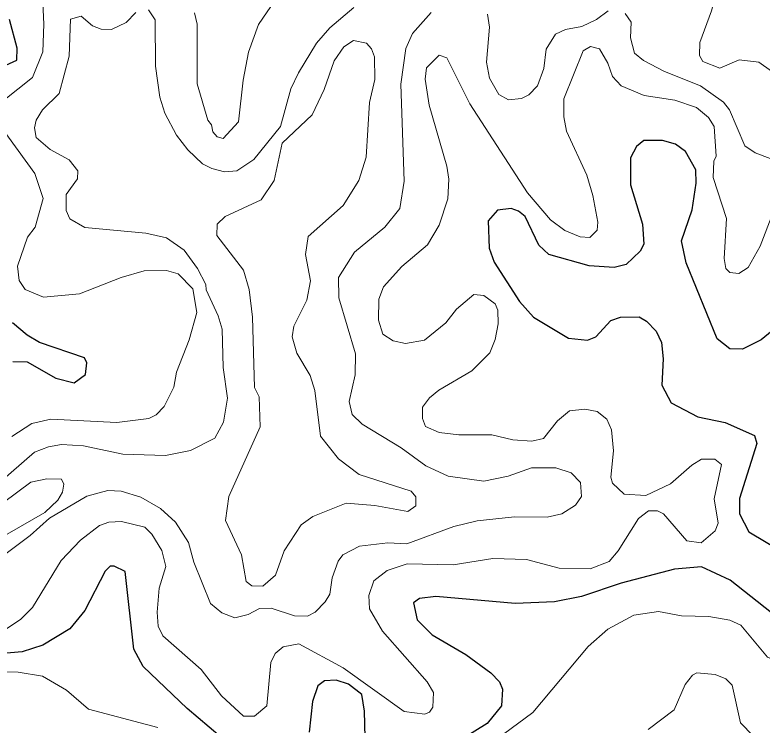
# Model space of a CAD drawing. Extents: x 763.2 to 816.8, y 7896.5 to 7952.7.
# Drawn here: x 799.036 to 801.261, y 7922.705 to 7924.818 of the extents above; entities that cross this region are included whole.
import ezdxf

# ---------------------------------------------------------------- set-up
doc = ezdxf.new("R2010")
doc.units = 0
doc.header["$LTSCALE"] = 0.064
doc.layers.add('1', color=7, linetype='Continuous', lineweight=25)
doc.layers.add('2', color=7, linetype='Continuous', lineweight=13)

msp = doc.modelspace()

# ---------------------------------------------------------------- linework, layer by layer
at = {"layer": '1'}
for points in [[(798.9316, 7924.634), (799.0411, 7924.6841), (799.0426, 7924.7195), (799.0197, 7924.805)], [(801.3079, 7923.8918), (801.2582, 7923.8517), (801.2025, 7923.8238), (801.165, 7923.8246), (801.1266, 7923.8543), (801.0349, 7924.0802), (801.0204, 7924.1457), (801.053, 7924.2386), (801.0644, 7924.3175), (801.064, 7924.3569), (801.0331, 7924.4119), (801.0029, 7924.4336), (800.9641, 7924.4451), (800.9084, 7924.4447), (800.8871, 7924.4267), (800.8693, 7924.393), (800.869, 7924.3127), (800.9049, 7924.1951), (800.9083, 7924.1358), (800.8978, 7924.1157), (800.8556, 7924.0753), (800.8204, 7924.067), (800.7455, 7924.0714), (800.6258, 7924.1057), (800.5957, 7924.1326), (800.5548, 7924.218), (800.5351, 7924.2344), (800.5137, 7924.2423), (800.473, 7924.2375)], [(800.473, 7924.2375), (800.445, 7924.2058), (800.4479, 7924.1246), (800.4633, 7924.0828), (800.5381, 7923.9657), (800.5803, 7923.9185)], [(800.5803, 7923.9185), (800.6848, 7923.8558), (800.741, 7923.85), (800.7661, 7923.8606), (800.8105, 7923.9093), (800.8394, 7923.9192), (800.8949, 7923.9198), (800.917, 7923.9069), (800.9455, 7923.8767), (800.9609, 7923.8435), (800.9658, 7923.7949), (800.9627, 7923.7161), (800.9904, 7923.6634), (801.0697, 7923.6221), (801.1507, 7923.6049), (801.2382, 7923.5668), (801.2447, 7923.543), (801.1939, 7923.3787), (801.1931, 7923.3333), (801.2213, 7923.2794), (801.3859, 7923.1816)], [(799.0292, 7923.7872), (799.0726, 7923.7857), (799.1574, 7923.7371), (799.2125, 7923.7237), (799.2455, 7923.7478), (799.25, 7923.7828), (799.2428, 7923.7977), (799.1088, 7923.8435), (799.0719, 7923.8654), (799.029, 7923.902)], [(799.6797, 7922.6433), (799.5488, 7922.7545), (799.4174, 7922.8795), (799.3898, 7922.9305), (799.3643, 7923.1616), (799.331, 7923.1778), (799.3192, 7923.1775), (799.3045, 7923.163), (799.2439, 7923.0455), (799.1989, 7922.9907), (799.1186, 7922.943), (799.0578, 7922.9231), (798.9864, 7922.9166)], [(801.2891, 7923.0388), (801.1656, 7923.1355), (801.0801, 7923.176), (801.0003, 7923.1692), (800.8409, 7923.1268), (800.7234, 7923.0877), (800.643, 7923.0711), (800.5254, 7923.0662), (800.2895, 7923.0873), (800.2403, 7923.0816), (800.223, 7923.0685), (800.2334, 7923.0179), (800.2779, 7922.9736), (800.3782, 7922.9145), (800.4529, 7922.8605), (800.4786, 7922.833), (800.4874, 7922.8112), (800.4845, 7922.7619), (800.4425, 7922.709), (800.319, 7922.6326)], [(800.0783, 7922.6675), (800.0766, 7922.7464), (800.0686, 7922.7958), (800.0291, 7922.8261), (799.9927, 7922.838), (799.9578, 7922.8359), (799.9375, 7922.8214), (799.9222, 7922.7744), (799.9124, 7922.684)]]:
    msp.add_lwpolyline(points, dxfattribs=at)
at = {"layer": '2'}
for points in [[(801.2948, 7925.5021), (801.1838, 7925.401), (801.0304, 7925.3108), (800.9543, 7925.2449), (800.9073, 7925.1793), (800.8838, 7925.0866), (800.8368, 7924.9952), (800.8296, 7924.9627), (800.8385, 7924.9527), (800.8786, 7924.9497), (800.9528, 7924.9822), (801.0224, 7925.0004), (801.067, 7924.9955), (801.0999, 7924.9776), (801.1211, 7924.9325), (801.1269, 7924.8959), (801.1106, 7924.8302), (801.0757, 7924.7359), (801.0742, 7924.6978), (801.0844, 7924.6802), (801.1346, 7924.6604), (801.193, 7924.685), (801.2516, 7924.6782), (801.2888, 7924.6508)], [(799.1088, 7925.0709), (799.1218, 7924.7907), (799.1185, 7924.7081), (799.0884, 7924.6323), (799.0005, 7924.5629)], [(799.8866, 7924.945), (799.811, 7924.8629), (799.761, 7924.7897), (799.731, 7924.708), (799.715, 7924.6243), (799.7014, 7924.5005)], [(799.4335, 7924.8334), (799.4533, 7924.8038), (799.4539, 7924.6658), (799.467, 7924.5738), (799.4825, 7924.5258), (799.5167, 7924.4605), (799.5508, 7924.4169), (799.5942, 7924.3756), (799.6222, 7924.361), (799.6595, 7924.3516), (799.6964, 7924.3548), (799.7469, 7924.388), (799.8266, 7924.4864), (799.8577, 7924.598), (799.8799, 7924.6461), (799.9339, 7924.7342), (799.9733, 7924.7802), (800.0449, 7924.8405)], [(800.8026, 7924.8307), (800.7679, 7924.8046), (800.724, 7924.7841), (800.6752, 7924.7747), (800.6453, 7924.7615), (800.6176, 7924.7169), (800.6107, 7924.6587), (800.5925, 7924.6077), (800.5659, 7924.5809), (800.5448, 7924.5696), (800.5052, 7924.5653), (800.4766, 7924.5814), (800.4494, 7924.6305), (800.4401, 7924.6775), (800.4495, 7924.7816), (800.4427, 7924.821)], [(798.9233, 7923.3689), (799.0944, 7923.5171), (799.1357, 7923.533), (799.1745, 7923.5393), (799.2395, 7923.5362), (799.3567, 7923.5113), (799.4843, 7923.5066), (799.5586, 7923.5218), (799.6314, 7923.5583), (799.6572, 7923.6059), (799.669, 7923.6773), (799.6561, 7923.7685), (799.6525, 7923.8835), (799.641, 7923.923), (799.6055, 7924.0006), (799.6045, 7924.0162), (799.5799, 7924.0636), (799.5393, 7924.1178), (799.487, 7924.1554), (799.4253, 7924.169), (799.2442, 7924.1852), (799.1995, 7924.2118), (799.1883, 7924.2365), (799.188, 7924.2836), (799.2221, 7924.3309), (799.2231, 7924.3539), (799.1974, 7924.3874), (799.141, 7924.4174), (799.099, 7924.4538), (799.0942, 7924.4822), (799.0992, 7924.5048), (799.118, 7924.5363), (799.1675, 7924.585), (799.1976, 7924.6954), (799.201, 7924.8062), (799.233, 7924.8146), (799.2663, 7924.7861), (799.2922, 7924.7756), (799.3235, 7924.7753), (799.3675, 7924.7962), (799.396, 7924.8259)], [(800.2751, 7924.8257), (800.2194, 7924.7631), (800.2001, 7924.7184), (800.1854, 7924.6126), (800.195, 7924.3233), (800.1822, 7924.2424), (800.1375, 7924.187), (800.0467, 7924.1124), (799.9997, 7924.0372), (800, 7923.9759), (800.0504, 7923.8098), (800.0489, 7923.7472), (800.0311, 7923.6673), (800.0401, 7923.6286), (800.0702, 7923.6001), (800.1862, 7923.5299), (800.2594, 7923.4764), (800.3256, 7923.4456), (800.4319, 7923.431), (800.505, 7923.4456), (800.5745, 7923.4702), (800.6463, 7923.4703), (800.6927, 7923.4554), (800.7201, 7923.4268), (800.7233, 7923.3849), (800.7048, 7923.3594), (800.6642, 7923.333), (800.6212, 7923.3232), (800.5239, 7923.324), (800.4128, 7923.313), (800.3433, 7923.2956), (800.2025, 7923.2439), (800.1467, 7923.2468), (800.062, 7923.2369), (800.0124, 7923.2116), (799.9982, 7923.193), (799.9804, 7923.1425), (799.9733, 7923.0948), (799.9598, 7923.0712), (799.9299, 7923.0405), (799.9073, 7923.0286), (799.8687, 7923.03), (799.799, 7923.0527), (799.7642, 7923.0513), (799.7306, 7923.0335), (799.6907, 7923.0236), (799.6523, 7923.0385), (799.6186, 7923.0662), (799.5688, 7923.19), (799.5523, 7923.2485), (799.5141, 7923.3082), (799.469, 7923.3496), (799.4111, 7923.3832), (799.352, 7923.4012), (799.3125, 7923.4029), (799.2495, 7923.3861), (799.1383, 7923.3208), (799.0811, 7923.2688), (798.9729, 7923.1883)], [(799.7014, 7924.5005), (799.6562, 7924.4503), (799.6383, 7924.4552), (799.6249, 7924.4701), (799.6215, 7924.4917), (799.6106, 7924.5047), (799.5788, 7924.6133), (799.5785, 7924.7907), (799.5703, 7924.8244)], [(801.1457, 7924.5586), (801.0776, 7924.6076), (800.9703, 7924.6498), (800.9079, 7924.6825), (800.8809, 7924.7048), (800.869, 7924.7506), (800.8707, 7924.7971), (800.8526, 7924.8223)], [(800.7276, 7924.7111), (800.7497, 7924.7243), (800.7766, 7924.7175), (800.8016, 7924.6744), (800.8151, 7924.6351), (800.8412, 7924.6076), (800.9093, 7924.5783), (801.0013, 7924.5651), (801.0655, 7924.5428), (801.1017, 7924.5128), (801.1184, 7924.4859), (801.1237, 7924.3983), (801.1174, 7924.3829), (801.1155, 7924.3348), (801.1546, 7924.2122), (801.1483, 7924.0933), (801.1531, 7924.0633), (801.1646, 7924.0519), (801.1919, 7924.049), (801.2189, 7924.0671), (801.2552, 7924.1301), (801.2933, 7924.2286)], [(799.8345, 7922.9372), (799.8817, 7922.9462), (800.0134, 7922.8749), (800.1948, 7922.745), (800.2562, 7922.7376), (800.2706, 7922.743), (800.2803, 7922.7575), (800.2818, 7922.8014), (800.2632, 7922.8336), (800.1303, 7922.9844), (800.0918, 7923.0507), (800.09, 7923.0907), (800.1044, 7923.1343), (800.1442, 7923.1646), (800.204, 7923.1844), (800.3413, 7923.1812), (800.459, 7923.2006), (800.5589, 7923.1973), (800.6568, 7923.1713), (800.7492, 7923.1695), (800.8056, 7923.192), (800.8323, 7923.2235), (800.8927, 7923.3196), (800.9222, 7923.3421), (800.9494, 7923.342), (800.9668, 7923.3339), (801.0364, 7923.2529), (801.0791, 7923.247), (801.1211, 7923.2825), (801.1301, 7923.3057), (801.1186, 7923.3783), (801.1397, 7923.4799), (801.1206, 7923.4966), (801.0806, 7923.4962), (801.0514, 7923.4785), (800.9882, 7923.4224), (800.9144, 7923.3876), (800.8505, 7923.392), (800.8152, 7923.4244), (800.81, 7923.4427), (800.8179, 7923.5206), (800.8128, 7923.5838), (800.798, 7923.6148), (800.7694, 7923.6381), (800.7331, 7923.6445), (800.6874, 7923.6398), (800.6518, 7923.6098), (800.6095, 7923.5581), (800.5747, 7923.5493), (800.519, 7923.5535), (800.4556, 7923.5689), (800.3577, 7923.569), (800.2993, 7923.5755), (800.2588, 7923.5931), (800.2495, 7923.6167), (800.2498, 7923.6511), (800.27, 7923.6783), (800.298, 7923.7015), (800.396, 7923.7589), (800.4498, 7923.8131), (800.4659, 7923.8527), (800.4744, 7923.8986), (800.4741, 7923.9394), (800.4657, 7923.9589), (800.4324, 7923.9829), (800.4025, 7923.9862), (800.3504, 7923.9429), (800.3193, 7923.9022), (800.2558, 7923.8503), (800.1991, 7923.8403), (800.1623, 7923.8486), (800.1312, 7923.8683), (800.1184, 7923.9097), (800.1197, 7923.9723), (800.1333, 7924.0087), (800.188, 7924.0697), (800.264, 7924.1344), (800.2988, 7924.1925), (800.3247, 7924.2706), (800.3281, 7924.3292), (800.3217, 7924.3687), (800.2691, 7924.5501), (800.2576, 7924.6276), (800.2611, 7924.6606), (800.2991, 7924.699), (800.3216, 7924.691), (800.3906, 7924.5535), (800.5625, 7924.2892), (800.6311, 7924.208), (800.6734, 7924.1771), (800.7187, 7924.1576), (800.7478, 7924.1558), (800.7695, 7924.1781), (800.7718, 7924.2017), (800.7569, 7924.2813)], [(800.7569, 7924.2813), (800.7385, 7924.3411), (800.678, 7924.4726), (800.6701, 7924.5146), (800.6701, 7924.5685), (800.7276, 7924.7111)], [(801.33, 7924.3875), (801.2847, 7924.3907), (801.24, 7924.4081), (801.2094, 7924.4286), (801.1636, 7924.5355), (801.1457, 7924.5586)], [(798.9873, 7924.4945), (799.0955, 7924.3463), (799.12, 7924.2717), (799.0961, 7924.1868), (799.0731, 7924.1569), (799.0432, 7924.0702), (799.0479, 7924.0282), (799.0662, 7924.0016), (799.1212, 7923.9785), (799.2285, 7923.9885), (799.352, 7924.0373), (799.4211, 7924.057), (799.4875, 7924.0572), (799.5221, 7924.0481), (799.5659, 7924.0031), (799.5771, 7923.9329), (799.5546, 7923.8514), (799.5174, 7923.7548), (799.5092, 7923.7106), (799.4801, 7923.6529), (799.4567, 7923.6277), (799.4341, 7923.6169), (799.3395, 7923.6052), (799.1423, 7923.6149), (799.0863, 7923.602), (799.0261, 7923.5636)], [(801.57, 7923.2531), (801.5062, 7923.3152), (801.4874, 7923.3171), (801.4692, 7923.3042), (801.4687, 7923.2393), (801.5145, 7923.1013), (801.5229, 7923.009), (801.5095, 7922.9554), (801.4748, 7922.9052), (801.4081, 7922.8722), (801.3596, 7922.8723), (801.2773, 7922.9064), (801.1973, 7923.0017), (801.165, 7923.017), (801.102, 7923.0282), (801.0206, 7923.0297), (800.9521, 7923.043), (800.8785, 7923.0319), (800.8016, 7922.9904), (800.7428, 7922.9384), (800.5779, 7922.7424), (800.362, 7922.5826)], [(798.9937, 7922.9806), (799.0525, 7923.019), (799.0877, 7923.0542), (799.1736, 7923.1947), (799.2308, 7923.2555), (799.2876, 7923.2984), (799.315, 7923.3091), (799.3535, 7923.3108), (799.4222, 7923.2934), (799.4439, 7923.2726), (799.4732, 7923.2247), (799.4847, 7923.1771), (799.4655, 7923.112), (799.4589, 7923.0407), (799.4622, 7922.9989), (799.4764, 7922.9701), (799.5907, 7922.87), (799.6505, 7922.7918), (799.7162, 7922.7315)], [(799.7162, 7922.7315), (799.7495, 7922.7311), (799.7855, 7922.7623), (799.7981, 7922.8913), (799.8105, 7922.9179), (799.8345, 7922.9372)], [(799.4611, 7922.6975), (799.2548, 7922.7518), (799.1889, 7922.8087), (799.1175, 7922.8498), (799.0456, 7922.8624), (798.9781, 7922.864), (798.9068, 7922.8503), (798.8149, 7922.8088), (798.5664, 7922.6323)], [(800.9215, 7922.6914), (800.9989, 7922.7497), (801.032, 7922.8251), (801.0537, 7922.8531), (801.0667, 7922.8606), (801.1214, 7922.8548), (801.1525, 7922.8426), (801.1719, 7922.8236), (801.1968, 7922.7117), (801.2338, 7922.6727)]]:
    msp.add_lwpolyline(points, dxfattribs=at)
for points in [[(800.2056, 7923.3408), (800.2292, 7923.3574), (800.2294, 7923.3842), (800.2155, 7923.4004), (800.0609, 7923.4508), (799.9996, 7923.4967), (799.946, 7923.5645), (799.9284, 7923.7003), (799.9153, 7923.7454), (799.8755, 7923.8114), (799.8616, 7923.8599), (799.8659, 7923.8916), (799.9046, 7923.9697), (799.9155, 7924.0268), (799.9009, 7924.105), (799.9094, 7924.1589), (800.013, 7924.2516), (800.0598, 7924.326), (800.0814, 7924.395), (800.0916, 7924.5574), (800.1079, 7924.6257), (800.1064, 7924.6932), (800.098, 7924.7177), (800.0823, 7924.7339), (800.0437, 7924.7423), (800.0153, 7924.7237), (799.9865, 7924.6815), (799.957, 7924.596), (799.921, 7924.5211), (799.8321, 7924.4363), (799.8078, 7924.3258), (799.7695, 7924.2681), (799.6623, 7924.2188), (799.638, 7924.1959), (799.6367, 7924.1618), (799.7164, 7924.0585), (799.7331, 7924.0012), (799.7431, 7923.9183), (799.7497, 7923.7095), (799.7628, 7923.6814), (799.7661, 7923.5919), (799.6731, 7923.3847), (799.6626, 7923.3137), (799.7107, 7923.211), (799.7241, 7923.1325), (799.7415, 7923.1189), (799.7737, 7923.1186), (799.8122, 7923.1507), (799.8374, 7923.2236), (799.8878, 7923.301), (799.9234, 7923.3253), (800.0219, 7923.365), (800.1072, 7923.3587)], [(798.9215, 7923.237), (799.0128, 7923.2729), (799.1251, 7923.3373), (799.1637, 7923.3741), (799.1774, 7923.3977), (799.181, 7923.4215), (799.1742, 7923.4369), (799.1311, 7923.4374), (799.0836, 7923.428), (798.9193, 7923.3063), (798.803, 7923.2502), (798.7236, 7923.227), (798.5914, 7923.2036), (798.5277, 7923.1699), (798.5125, 7923.1491), (798.514, 7923.1045), (798.5343, 7923.0897), (798.5573, 7923.0859), (798.6628, 7923.096), (798.7248, 7923.1207)]]:
    msp.add_lwpolyline(points, close=True, dxfattribs=at)

doc.saveas('drawing.dxf')
